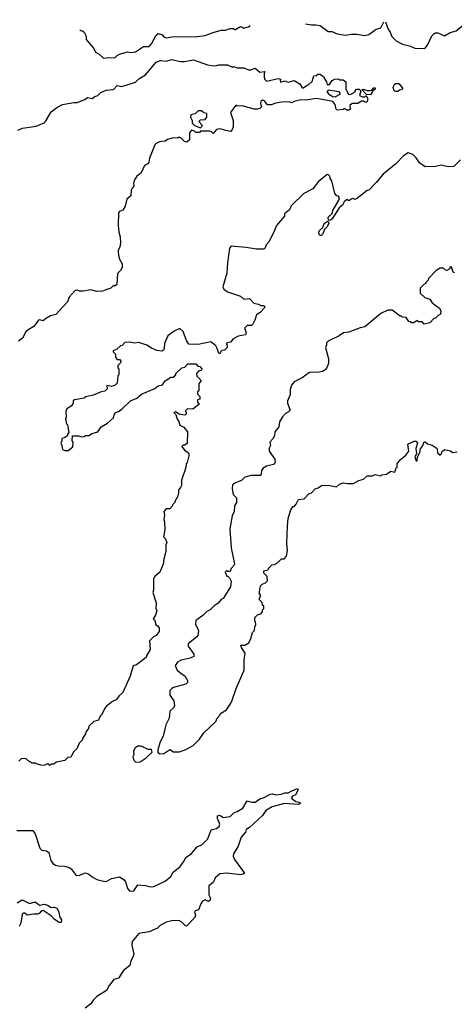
# Model space of a CAD drawing. Extents: x 2494106 to 2685573, y 758056 to 915185.
# Tile 504 of 507: x 2654210 to 2658020, y 906335 to 914968. Entities that reach past the tile are written whole.
import ezdxf

# ---------------------------------------------------------------- set-up
doc = ezdxf.new("R2010")
doc.units = 0

msp = doc.modelspace()

# ---------------------------------------------------------------- linework, layer by layer
at = {"layer": '0CON05XD'}
for points in [[(2656716.5, 914931), (2656767, 914923), (2656807, 914923), (2656845, 914916.2), (2656915, 914866), (2656945, 914866.2), (2656994.2, 914844.2), (2657065, 914832), (2657115, 914841.2), (2657165, 914840.8), (2657235, 914830), (2657271.7, 914838.3), (2657335, 914886.7), (2657375, 914897.5), (2657403.1, 914949)], [(2657416.4, 914949.3), (2657438.8, 914885), (2657457.7, 914857.7), (2657471.7, 914821.7), (2657511.7, 914781.7), (2657565, 914752.5), (2657637, 914737), (2657675, 914717.5), (2657755, 914716.7), (2657768, 914722), (2657788.3, 914751.7), (2657823, 914827), (2657840, 914845), (2657855, 914852.5), (2657875, 914852.5), (2657935, 914827.5), (2657985, 914856.7), (2658035, 914870), (2658119.7, 914940.3), (2658148.9, 914968.5)], [(2654737.2, 914879.3), (2654745, 914872.5), (2654761.7, 914871.7), (2654775, 914860), (2654793.3, 914825), (2654793.9, 914793.9), (2654861.2, 914715), (2654873.3, 914685), (2654907.5, 914665), (2654945, 914630), (2654995, 914636.7), (2655045, 914633.3), (2655064.1, 914655.9), (2655083.9, 914666.1), (2655153.9, 914686.1), (2655185, 914681.2), (2655225, 914686.2), (2655295, 914733.3), (2655345, 914733.8), (2655365, 914756.7), (2655405, 914832.5), (2655425, 914846.7), (2655455, 914837.5), (2655475, 914817.5), (2655495, 914810), (2655545, 914818.8), (2655765, 914822), (2655835, 914830), (2655905, 914857.5), (2655975, 914876.7), (2656013, 914877), (2656055, 914892.5), (2656085, 914890), (2656095, 914880), (2656145, 914907.5), (2656157, 914907), (2656175, 914894), (2656225, 914910), (2656229.3, 914918.3)], [(2654195, 913998.8), (2654233.2, 914016.8), (2654355, 914036.2), (2654424, 914065), (2654435.6, 914075), (2654485, 914160), (2654535, 914198), (2654585, 914226.2), (2654685, 914243.8), (2654715, 914243.3), (2654780.7, 914269.3), (2654805, 914287.5), (2654845, 914277.5), (2654867.5, 914295), (2654896.1, 914303.9), (2654920.3, 914329.7), (2654968.3, 914351.7), (2655032.5, 914357.5), (2655065, 914390), (2655105, 914383.3), (2655225, 914422), (2655255, 914450), (2655312, 914485), (2655405, 914596.2), (2655445, 914610), (2655495, 914606.2), (2655545, 914620.8), (2655617, 914603), (2655655, 914603.1), (2655735, 914616.7), (2655855, 914574), (2655893.6, 914566.4), (2655925, 914563.8), (2655955, 914573.3), (2656033, 914573), (2656075, 914552.5), (2656085, 914557.5), (2656115, 914547.5), (2656175, 914547.5), (2656215, 914530), (2656235, 914530), (2656275, 914542.5), (2656315, 914507.5), (2656360, 914515), (2656352.5, 914497.5), (2656353.9, 914463.9), (2656360, 914445), (2656375, 914430), (2656475, 914452.5), (2656498.3, 914448.3), (2656492.5, 914437.5), (2656495, 914420), (2656535, 914432.5), (2656565, 914420), (2656616.4, 914436.4), (2656665.7, 914405.7), (2656685, 914370), (2656695, 914370), (2656735, 914397.5), (2656745, 914400), (2656773, 914427), (2656790, 914475), (2656815, 914480), (2656825, 914490), (2656845, 914490), (2656880, 914465), (2656880, 914455), (2656900, 914425), (2656905, 914400), (2656925, 914400), (2656950, 914435), (2656973, 914447), (2657005, 914450), (2657015, 914442.5), (2657045, 914440), (2657070, 914425), (2657070, 914355), (2657078.3, 914348.3), (2657090, 914315), (2657105, 914312.5), (2657125, 914320), (2657150, 914335), (2657150, 914345), (2657161.7, 914358.3), (2657185, 914360), (2657200, 914345), (2657190, 914305), (2657215, 914292.5), (2657235, 914292.5), (2657245, 914300), (2657257, 914287), (2657262.5, 914275), (2657255, 914250), (2657247, 914243), (2657225, 914253.3), (2657205, 914253.3), (2657175, 914233.3), (2657125, 914232.5), (2657103, 914217), (2657107.5, 914185), (2657095, 914174), (2657080, 914175), (2657055, 914190), (2657045, 914180), (2656994.2, 914174.2), (2656983.3, 914185), (2656976.1, 914226.1), (2656955, 914250), (2656816, 914276), (2656715, 914263.3), (2656675, 914266.2), (2656615, 914252.5), (2656595, 914240), (2656573, 914247), (2656505, 914246.7), (2656455, 914237.5), (2656415, 914222.5), (2656383, 914223), (2656355, 914257.5), (2656338.3, 914261.7), (2656325, 914250), (2656320, 914235), (2656330, 914205), (2656315, 914190), (2656295, 914182.5), (2656265, 914182.5), (2656161.7, 914211.7), (2656115, 914210), (2656105, 914220), (2656056.7, 914155), (2656081.2, 914085), (2656080.7, 914029.3), (2656073.3, 914005), (2656061.7, 913988.3), (2656017, 913997), (2655965, 914010), (2655935, 914006.7), (2655905, 913970), (2655890, 913985), (2655875, 913990), (2655795, 913990), (2655785, 913980), (2655755, 913980), (2655741.7, 913991.7), (2655715, 914000), (2655700, 913975), (2655700, 913915), (2655675, 913893.8), (2655655, 913900), (2655623.6, 913933.6), (2655607, 913937), (2655595, 913930), (2655555, 913932.5), (2655505, 913916.7), (2655486, 913904), (2655435, 913898), (2655405.9, 913884.1), (2655395, 913870), (2655347.5, 913755), (2655342, 913718), (2655332.5, 913705), (2655305, 913690), (2655273.6, 913626.4), (2655236.7, 913595), (2655216.7, 913565), (2655207.5, 913535), (2655211.7, 913508.3), (2655195, 913492.5), (2655188, 913475), (2655185, 913422.5), (2655150, 913395), (2655135.9, 913334.1), (2655113, 913297), (2655085, 913287.5), (2655077.5, 913275), (2655073.9, 913166.1), (2655080, 913105), (2655092, 913065), (2655092.5, 913015), (2655086.7, 912975), (2655073.6, 912946.4), (2655073.3, 912925), (2655083.3, 912875), (2655108.3, 912828.3), (2655108.8, 912795), (2655095, 912770), (2655068.3, 912741.7), (2655062.5, 912645), (2655045, 912632.5), (2655035, 912640), (2655010, 912615), (2654975, 912603.3), (2654935, 912586.7), (2654886.4, 912586.4), (2654835, 912598.8), (2654765, 912587.5), (2654735, 912587.5), (2654713.6, 912596.4), (2654695, 912593.3), (2654642.5, 912535), (2654630, 912495), (2654525.9, 912384.1), (2654479.3, 912370.7), (2654445, 912352.5), (2654415, 912327.5), (2654386.1, 912336.1), (2654375, 912332.5), (2654333, 912277), (2654285, 912250), (2654265, 912230), (2654234.3, 912175.7), (2654200.2, 912149.8)], [(2656975, 914293.3), (2657020, 914315), (2657020, 914325), (2657010, 914335), (2656915, 914350), (2656903, 914337), (2656920, 914315), (2656953.9, 914293.9), (2656975, 914293.3)], [(2657285, 914310), (2657251.7, 914311.7), (2657210, 914355), (2657225, 914360), (2657257, 914347), (2657283, 914347), (2657298.3, 914351.7), (2657315, 914370), (2657325, 914370), (2657325, 914360), (2657301.7, 914338.3), (2657285, 914310)], [(2657505, 914337.5), (2657493.6, 914343.6), (2657483, 914373), (2657491.7, 914398.3), (2657505, 914410), (2657535, 914410), (2657567.5, 914365), (2657560, 914355), (2657538.3, 914351.7), (2657525, 914340), (2657505, 914337.5)], [(2655795, 914020), (2655810, 914035), (2655810, 914045), (2655780, 914075), (2655795, 914090), (2655836.4, 914093.6), (2655850, 914115), (2655850, 914145), (2655823, 914153), (2655805, 914170), (2655775, 914170), (2655748.3, 914141.7), (2655710, 914135), (2655707.5, 914115), (2655722.5, 914085), (2655721.7, 914061.7), (2655741.7, 914041.7), (2655795, 914020)], [(2658075, 913740), (2658015, 913680), (2657965, 913677.5), (2657905, 913692.5), (2657855, 913680), (2657765, 913677.5), (2657715, 913712.5), (2657685, 913757.5), (2657655, 913787.5), (2657615, 913800), (2657574.1, 913775.9), (2657507.5, 913705), (2657395, 913612.5), (2657335, 913540), (2657270, 913475), (2657255, 913470), (2657161.7, 913398.3), (2657145, 913392.5), (2657135, 913400), (2657123, 913397), (2657095, 913380), (2657085, 913390), (2657075, 913387.5), (2657055, 913372.5), (2657039.3, 913340.7), (2657011.2, 913318.8), (2656948.9, 913221.1), (2656935, 913210), (2656917, 913207), (2656914.3, 913235.7), (2656949.7, 913270.3), (2656954.4, 913295.6), (2657008, 913385), (2657012.5, 913405), (2657005, 913420), (2656990, 913425), (2656973, 913443), (2656946.7, 913555), (2656932.5, 913575), (2656930, 913595), (2656918.3, 913608.3), (2656905, 913610), (2656830.7, 913549.3), (2656780, 913485), (2656700, 913445), (2656590, 913335), (2656575, 913300), (2656530, 913265), (2656530, 913245), (2656460, 913165), (2656437.5, 913105), (2656395, 913020), (2656370, 912995), (2656361.7, 912968.3), (2656350, 912955), (2656285, 912956), (2656195, 912972.2), (2656065, 912983.8), (2656048.5, 912965), (2656032.6, 912837.4)], [(2656845, 913075.8), (2656835.5, 913085.5), (2656833.1, 913105), (2656839.7, 913120.3), (2656866.7, 913145), (2656878.9, 913181.1), (2656905, 913200), (2656915, 913200), (2656918.8, 913185), (2656906.9, 913153.1), (2656881.7, 913128.3), (2656864.5, 913085.5), (2656855, 913077.1), (2656845, 913075.8)], [(2656032.6, 912837.4), (2656024.5, 912745), (2655991.9, 912625), (2656000.5, 912605), (2656031.1, 912581.1), (2656145, 912545.5), (2656175, 912517.8), (2656225, 912523.8), (2656262.1, 912482.1), (2656303.9, 912473.9), (2656325, 912462.5), (2656345, 912463.3), (2656356.7, 912455), (2656355, 912442.5), (2656319.3, 912400.7), (2656285, 912380), (2656272.5, 912335), (2656255, 912300), (2656241.7, 912288.3), (2656205, 912287.5), (2656183, 912267), (2656182.5, 912255), (2656196.7, 912225), (2656190, 912205), (2656125, 912192.5), (2656080.7, 912169.3), (2656058.3, 912141.7), (2656030, 912135), (2656020, 912125), (2656030, 912115), (2656030, 912095), (2656005, 912070), (2655981.7, 912068.3), (2655970, 912055), (2655968.3, 912041.7), (2655955, 912040), (2655942.5, 912085), (2655928.3, 912108.3), (2655885, 912142.5), (2655775, 912120), (2655693, 912123), (2655672.5, 912155), (2655642.5, 912235), (2655615, 912260), (2655565, 912237.5), (2655507.5, 912195), (2655480.7, 912129.3), (2655477.5, 912085), (2655469.3, 912070.7), (2655455, 912062.5), (2655411.7, 912068.3), (2655365, 912086.7), (2655323.6, 912113.6), (2655255, 912137.5), (2655215, 912132.5), (2655175, 912140), (2655133, 912137), (2655108.3, 912111.7), (2655095, 912110), (2655060, 912075), (2655030, 912065), (2655030, 912055), (2655050, 912035), (2655050, 912005), (2655065, 911990), (2655088.3, 911988.3), (2655097.5, 911975), (2655095, 911960), (2655070, 911935), (2655070, 911915), (2655080, 911905), (2655080, 911855), (2655070, 911845), (2655065, 911780), (2655047, 911763), (2655015, 911752.5), (2654975, 911760), (2654977, 911733), (2654955, 911712.5), (2654923.6, 911706.4), (2654847, 911673), (2654785, 911660), (2654775, 911650), (2654690, 911635), (2654680, 911625), (2654680, 911605), (2654670, 911595), (2654670, 911585), (2654623.6, 911556.4), (2654613, 911537), (2654617.5, 911485), (2654612.5, 911465), (2654620, 911425), (2654630, 911415), (2654641.7, 911348.3), (2654630, 911335), (2654628.3, 911321.7), (2654610, 911305), (2654580, 911295), (2654580, 911275), (2654570, 911255), (2654580, 911235), (2654585, 911200), (2654605, 911190), (2654635, 911190), (2654677, 911223), (2654680, 911265), (2654670, 911275), (2654671.7, 911318.3), (2654725, 911320), (2654755, 911310), (2654775, 911312.5), (2654788.3, 911321.7), (2654815, 911322.5), (2654845, 911340), (2654896.1, 911353.9), (2654925, 911397.5), (2654978.3, 911431.7), (2655033, 911477), (2655037.5, 911505), (2655050, 911525), (2655075, 911532.5), (2655105, 911552.5), (2655180, 911625), (2655238.3, 911648.3), (2655276.4, 911683.6), (2655396.1, 911733.9), (2655423, 911757), (2655463, 911767), (2655485, 911802.5), (2655535, 911832.5), (2655560, 911835), (2655580, 911855), (2655580, 911865), (2655630, 911915), (2655657.5, 911922.5), (2655685, 911950), (2655755, 911950), (2655771.7, 911931.7), (2655788.3, 911928.3), (2655810, 911905), (2655798.3, 911891.7), (2655781.7, 911888.3), (2655760, 911865), (2655761.7, 911841.7), (2655800, 911805), (2655780, 911775), (2655780, 911715), (2655770, 911705), (2655770, 911685), (2655790, 911665), (2655788.3, 911641.7), (2655770, 911635), (2655770, 911615), (2655780, 911605), (2655780, 911595), (2655727, 911553), (2655680, 911555), (2655660, 911535), (2655670, 911525), (2655667, 911503), (2655655, 911500), (2655608.3, 911508.3), (2655575, 911530), (2655560, 911525), (2655577.5, 911507.5), (2655590, 911465), (2655606.4, 911446.4), (2655613.9, 911413.9), (2655650, 911395), (2655680, 911355), (2655677, 911253), (2655655, 911237.5), (2655641.7, 911238.3), (2655632.5, 911225), (2655654.1, 911194.1), (2655679.3, 911179.3), (2655691.7, 911161.7), (2655692.5, 911145), (2655677.5, 911085), (2655670, 911075), (2655667, 911043), (2655628.3, 910931.7), (2655627, 910883), (2655620, 910865), (2655603, 910847), (2655602.5, 910815), (2655592.5, 910785), (2655570, 910745), (2655570, 910735), (2655550, 910715), (2655550, 910705), (2655525, 910680), (2655495, 910680), (2655472.5, 910655), (2655480, 910625), (2655472.5, 910585), (2655480, 910565), (2655482.5, 910495), (2655470, 910435), (2655485, 910420), (2655500, 910385), (2655492.5, 910365), (2655490, 910305), (2655473, 910237), (2655467, 910193), (2655437.5, 910125), (2655393.6, 910086.4), (2655382.5, 910065), (2655382.5, 909965), (2655377.5, 909945), (2655407.5, 909855), (2655402.5, 909805), (2655412.5, 909785), (2655401.7, 909748.3), (2655380, 909715), (2655397, 909697), (2655400, 909665), (2655416.4, 909656.4), (2655432.5, 909635), (2655432.5, 909605), (2655405, 909567.5), (2655383.6, 909556.4), (2655348.3, 909521.7), (2655352.5, 909445), (2655323.3, 909396.7), (2655317.5, 909375), (2655235, 909310), (2655205, 909302.5), (2655177.3, 909212.7), (2655115, 909070), (2655080.7, 909039.3), (2655056.4, 909003.6), (2655025, 908990), (2654970.7, 908949.3), (2654955, 908930), (2654930, 908875), (2654915, 908860), (2654900, 908825), (2654860, 908815), (2654820, 908775), (2654811.7, 908748.3), (2654793, 908727), (2654787.5, 908705), (2654760, 908665), (2654760, 908655), (2654730, 908625), (2654710, 908575), (2654685, 908550), (2654658.3, 908501.7), (2654631.7, 908498.3), (2654607, 908473), (2654532.5, 908457.5), (2654505, 908440), (2654485, 908440), (2654475, 908430), (2654465, 908440), (2654445, 908440), (2654425, 908430), (2654398.3, 908431.7), (2654353, 908443), (2654345, 908450), (2654315, 908450), (2654305, 908460), (2654295, 908460), (2654267, 908487), (2654255, 908490), (2654223, 908487), (2654203, 908467)], [(2658025, 912750), (2658010, 912755), (2657995, 912800), (2657981.7, 912798.3), (2657980, 912785), (2657955, 912770), (2657941.7, 912771.7), (2657925, 912790), (2657895, 912790), (2657860.7, 912769.3), (2657795, 912700), (2657790, 912685), (2657770, 912665), (2657770, 912655), (2657755, 912650), (2657720, 912615), (2657721.7, 912571.7), (2657763, 912533), (2657805, 912517.5), (2657827, 912487), (2657889.3, 912439.3), (2657901.7, 912411.7), (2657900, 912385), (2657880, 912375), (2657855, 912350), (2657841.7, 912348.3), (2657805, 912310), (2657755, 912300), (2657738.3, 912318.3), (2657705, 912320), (2657695, 912330), (2657665, 912310), (2657645, 912310), (2657638.3, 912318.3), (2657621.7, 912321.7), (2657597, 912357), (2657565, 912360), (2657558.3, 912368.3), (2657545, 912370), (2657475, 912422.5), (2657438.3, 912421.7), (2657375, 912392.5), (2657236.1, 912273.9), (2657193.6, 912266.4), (2657095, 912227.5), (2657048.3, 912221.7), (2657010, 912195), (2656915, 912150), (2656900, 912135), (2656900, 912115), (2656890, 912095), (2656917.5, 911995), (2656917.5, 911955), (2656897.5, 911905), (2656865, 911883.3), (2656835, 911876.7), (2656750, 911875), (2656685, 911827.5), (2656615, 911792.5), (2656592.5, 911765), (2656582.5, 911725), (2656581.7, 911678.3), (2656557.5, 911625), (2656557.5, 911605), (2656582.5, 911545), (2656565, 911527.5), (2656540, 911515), (2656513, 911487), (2656488.3, 911441.7), (2656481.7, 911398.3), (2656447.5, 911355), (2656445, 911320), (2656428.3, 911291.7), (2656402.5, 911265), (2656407.5, 911235), (2656398.3, 911211.7), (2656397.5, 911185), (2656446.7, 911115), (2656450, 911095), (2656442.5, 911075), (2656435, 911067.5), (2656375, 911052.5), (2656343.6, 911036.4), (2656330, 911015), (2656327, 910983), (2656317, 910973), (2656239.3, 910970.7), (2656185, 910957.5), (2656155, 910927.5), (2656101.7, 910908.3), (2656075, 910890), (2656072.5, 910855), (2656082.5, 910805), (2656110, 910775), (2656110, 910735), (2656093, 910707), (2656090, 910655), (2656073, 910617), (2656052.5, 910505), (2656063, 910337), (2656092.5, 910195), (2656090, 910185), (2656063, 910157), (2656055, 910130), (2656035, 910130), (2656025, 910137.5), (2656012.5, 910125), (2656025, 910090), (2656035, 910090), (2656050, 910075), (2656062.5, 910045), (2656056.7, 909995), (2655995, 909892.5), (2655977, 909883), (2655949.3, 909850.7), (2655915, 909830), (2655880, 909795), (2655850.7, 909779.3), (2655816.4, 909743.6), (2655755, 909700), (2655752.5, 909665), (2655776.7, 909615), (2655771.7, 909568.3), (2655763.9, 909556.1), (2655687.5, 909495), (2655687.5, 909475), (2655736.7, 909405), (2655737.5, 909385), (2655705, 909370), (2655625, 909353.3), (2655592.5, 909335), (2655573.3, 909305), (2655590, 909265), (2655624.2, 909234.2), (2655656.7, 909215), (2655682.5, 909175), (2655682.5, 909155), (2655665, 909142.5), (2655558, 909112), (2655542.5, 909105), (2655527.5, 909085), (2655526.4, 909046.4), (2655560, 908995), (2655566.4, 908953.6), (2655557.5, 908935), (2655527.5, 908905), (2655520, 908845), (2655492.5, 908785), (2655468.8, 908685), (2655442.5, 908635), (2655420, 908565), (2655420, 908545), (2655431.7, 908531.7), (2655475, 908532.5)], [(2655475, 908532.5), (2655525, 908567.5), (2655558.3, 908548.3), (2655611.7, 908548.3), (2655665, 908567.5), (2655730, 908605), (2655785, 908660), (2655823.6, 908716.4), (2655930, 908815), (2655940, 908845), (2655965, 908870), (2655970, 908885), (2656023, 908917), (2656066.1, 908983.9), (2656107.5, 909105), (2656176.7, 909265), (2656177.5, 909355), (2656187.5, 909415), (2656153, 909463), (2656150, 909485), (2656185, 909482.5), (2656220, 909505), (2656237, 909543), (2656250, 909595), (2656267, 909613), (2656270, 909645), (2656280, 909665), (2656277, 909687), (2656270, 909695), (2656270, 909725), (2656295, 909750), (2656325, 909760), (2656340, 909775), (2656340, 909795), (2656350, 909805), (2656350, 909825), (2656340, 909835), (2656337, 909857), (2656310, 909885), (2656320, 909915), (2656320, 909925), (2656310, 909935), (2656320, 910005), (2656335, 910020), (2656365, 910030), (2656381.7, 910048.3), (2656380, 910085), (2656350, 910115), (2656350, 910135), (2656387, 910143), (2656390, 910155), (2656421.7, 910188.3), (2656445, 910190), (2656470, 910205), (2656505, 910240), (2656528.3, 910241.7), (2656550, 910265), (2656557.5, 910315), (2656552.5, 910375), (2656557, 910527), (2656562.5, 910595), (2656588.3, 910671.7), (2656605, 910700), (2656615, 910700), (2656635, 910720), (2656655, 910760), (2656705, 910767.5), (2656745, 910810), (2656769.3, 910820.7), (2656800, 910855), (2656826.7, 910863.3), (2656855, 910882.5), (2656915, 910886.2), (2656986.7, 910873.3), (2657013, 910897), (2657045, 910907.5), (2657085, 910900), (2657135, 910902.5), (2657183, 910927), (2657225, 910940), (2657255, 910967.5), (2657301.7, 910968.3), (2657325, 910980), (2657375, 910970), (2657385, 910977.5), (2657427, 910983), (2657465, 911008.8), (2657498.3, 911001.7), (2657511.7, 911038.3), (2657520, 911045), (2657520, 911075), (2657545, 911110), (2657595, 911150), (2657620, 911185), (2657612.5, 911245), (2657668.3, 911271.7), (2657685, 911273.3), (2657697.5, 911255), (2657682, 911208), (2657688.8, 911161.2), (2657673.8, 911135), (2657685, 911100), (2657695, 911100), (2657696.7, 911135), (2657717.7, 911172.3), (2657724.1, 911205.9), (2657740.7, 911229.3), (2657755, 911267.5), (2657765, 911267.5), (2657785, 911250), (2657825, 911237.5), (2657860, 911215), (2657870, 911205), (2657871.7, 911171.7), (2657895, 911150), (2657908.3, 911161.7), (2657911.7, 911178.3), (2657935, 911200), (2657987, 911187), (2658005, 911172.5), (2658045, 911180)], [(2655228.3, 908458.3), (2655265, 908460), (2655320, 908495), (2655370, 908545), (2655365, 908570), (2655335, 908570), (2655275, 908597.5), (2655245, 908597.5), (2655220.7, 908579.3), (2655208.3, 908551.7), (2655210, 908525), (2655202.5, 908505), (2655210, 908475), (2655228.3, 908458.3)], [(2654185, 907857.5), (2654325, 907860), (2654345, 907830), (2654387.5, 907705), (2654405, 907687.5), (2654445, 907681.2), (2654465.8, 907665.8), (2654484.2, 907594.2), (2654500.5, 907570.5), (2654522.5, 907555), (2654547.7, 907547.7), (2654605, 907545.8), (2654644.5, 907534.5), (2654661.3, 907521.3), (2654703.6, 907463.6), (2654733.8, 907466.2), (2654786.1, 907486.1), (2654815, 907476.2), (2654845, 907451.2), (2654885, 907430), (2654955, 907410), (2654975, 907413.3), (2655015, 907436.7), (2655085, 907453.3), (2655126.7, 907425), (2655137.7, 907407.7), (2655155, 907350), (2655175, 907327.5), (2655209.3, 907330.7), (2655245, 907382.5), (2655314.2, 907375.8), (2655355, 907364.3), (2655385, 907367.5), (2655485, 907413.8), (2655533.9, 907456.1), (2655555, 907493.3), (2655616.1, 907543.9), (2655646.7, 907585), (2655665, 907623.3), (2655715, 907656.2), (2655764.4, 907715.6), (2655810, 907735), (2655860, 907785), (2655887.5, 907865), (2655933.9, 907876.1), (2655957.7, 907892.3), (2655963.8, 907915), (2655943.9, 907963.9), (2655945, 907987.5), (2655965, 907993.3), (2655995, 907973.3), (2656055, 907982.5), (2656086.4, 908013.6), (2656115, 908023.8), (2656166.7, 908055), (2656205, 908120), (2656245, 908106.2), (2656275, 908106.7), (2656313.9, 908136.1), (2656351.7, 908148.3), (2656405, 908177.5), (2656425, 908180), (2656455, 908172.5), (2656503, 908177), (2656535, 908187.5), (2656565, 908187.5), (2656595, 908207.5), (2656645, 908227.5), (2656650, 908215), (2656628.3, 908171.7), (2656601.7, 908158.3), (2656593.3, 908145), (2656597.5, 908135), (2656631.7, 908111.7), (2656665, 908106.7), (2656670, 908095), (2656655, 908087.5), (2656530, 908095), (2656423.6, 908066.4), (2656368.8, 908035), (2656339.5, 907990.5), (2656223.8, 907886.2), (2656195, 907867.5), (2656188.8, 907845), (2656150.5, 907799.5), (2656125, 907722.5), (2656083.3, 907655), (2656080, 907635), (2656093.8, 907605), (2656180, 907485), (2656170, 907475), (2656145, 907471.2), (2656025, 907483.3), (2655965, 907480), (2655923.3, 907445), (2655915, 907420), (2655905.9, 907404.1), (2655867, 907373), (2655866.7, 907295), (2655882.5, 907265), (2655877.5, 907245), (2655865, 907237.5), (2655835, 907250), (2655812.3, 907237.7), (2655796.7, 907215), (2655776.4, 907163.6), (2655750, 907155), (2655742.5, 907145), (2655752.5, 907115), (2655746.7, 907095), (2655675, 907022.5), (2655665, 907020), (2655632.5, 907055), (2655605, 907068), (2655545, 907066.2), (2655495, 907056.2), (2655442.5, 907025), (2655418.3, 907001.7), (2655345, 906969.2), (2655253.3, 906955), (2655196.2, 906885), (2655194.2, 906854.2), (2655210.8, 906775), (2655203, 906747), (2655184.2, 906715), (2655174.3, 906675.7), (2655120.3, 906629.7), (2655075, 906563.3), (2655035, 906552.5), (2654995, 906500), (2654970, 906455), (2654885, 906402.5), (2654857.5, 906375), (2654835, 906337.5), (2654785, 906301.2)], [(2654187, 907223), (2654230.7, 907249.3), (2654295, 907219.2), (2654345, 907234), (2654385, 907203.3), (2654425, 907214), (2654453.3, 907205), (2654485, 907183.8), (2654515, 907187.5), (2654536.9, 907176.9), (2654552, 907145), (2654560, 907105), (2654575.8, 907075.8), (2654575, 907052.5), (2654555, 907052.5), (2654515, 907078), (2654485, 907110), (2654415, 907156.7), (2654402.5, 907155), (2654380.5, 907129.5), (2654365, 907124), (2654335, 907126), (2654275, 907116.7), (2654255, 907133.3), (2654240, 907135), (2654231.2, 907125), (2654221.2, 907045), (2654205, 907016.7)]]:
    msp.add_lwpolyline(points, dxfattribs=at)

doc.saveas('drawing.dxf')
